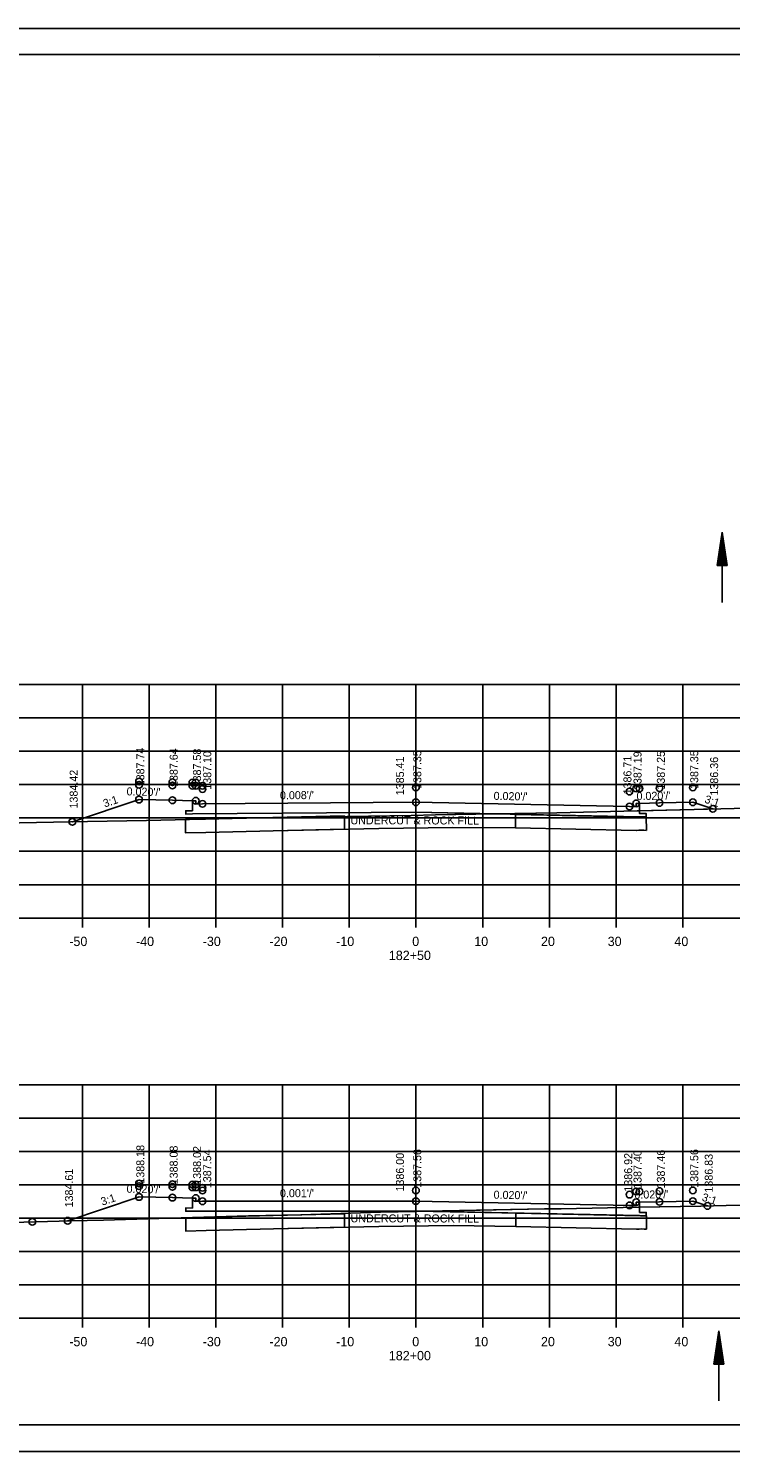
# Model space of a CAD drawing. Extents: x 1374311 to 1383814, y 384102 to 406278.
# Drawn here: x 1382582 to 1382687.2, y 398171.6 to 398384.9 of the extents above; entities that cross this region are included whole.
import ezdxf

# ---------------------------------------------------------------- set-up
doc = ezdxf.new("R2010")
doc.units = 0
for name, color, linetype in [('R_Axis', 7, 'Continuous'), ('R_Axis Annot', 7, 'Continuous'), ('R_Border', 7, 'Continuous'), ('R_Draft', 7, 'Continuous'), ('R_Exist Surface', 7, 'Continuous'), ('R_Fin Surface', 7, 'Continuous'), ('R_Grid', 7, 'Continuous'), ('R_No Plot', 7, 'Continuous'), ('R_Water', 7, 'Continuous'), ('R_Xsect Elev', 7, 'Continuous'), ('R_Xsect Slope', 7, 'Continuous')]:
    doc.layers.add(name, color=color, linetype=linetype)

msp = doc.modelspace()

# ---------------------------------------------------------------- linework, layer by layer
at = {"layer": 'R_Axis'}
for p, q in [((1382500.07, 398251.57), (1382780.07, 398251.57)), ((1382590.07, 398250.17), (1382590.07, 398251.57)), ((1382600.07, 398250.17), (1382600.07, 398251.57)), ((1382610.07, 398250.17), (1382610.07, 398251.57)), ((1382620.07, 398250.17), (1382620.07, 398251.57)), ((1382630.07, 398250.17), (1382630.07, 398251.57)), ((1382640.07, 398250.17), (1382640.07, 398251.57)), ((1382650.07, 398250.17), (1382650.07, 398251.57)), ((1382660.07, 398250.17), (1382660.07, 398251.57)), ((1382670.07, 398250.17), (1382670.07, 398251.57)), ((1382680.07, 398250.17), (1382680.07, 398251.57)), ((1382500.07, 398191.57), (1382780.07, 398191.57)), ((1382590.07, 398190.17), (1382590.07, 398191.57)), ((1382600.07, 398190.17), (1382600.07, 398191.57)), ((1382610.07, 398190.17), (1382610.07, 398191.57)), ((1382620.07, 398190.17), (1382620.07, 398191.57)), ((1382630.07, 398190.17), (1382630.07, 398191.57)), ((1382640.07, 398190.17), (1382640.07, 398191.57)), ((1382650.07, 398190.17), (1382650.07, 398191.57)), ((1382660.07, 398190.17), (1382660.07, 398191.57)), ((1382670.07, 398190.17), (1382670.07, 398191.57)), ((1382680.07, 398190.17), (1382680.07, 398191.57))]:
    msp.add_line(p, q, dxfattribs=at)
at = {"layer": 'R_Border'}
for p, q in [((1382482.07, 398381.03), (1382798.25, 398381.03)), ((1382634.59, 398380.77), (1382634.59, 398380.77)), ((1382634.59, 398380.77), (1382634.59, 398380.77)), ((1382798.25, 398175.57), (1382482.07, 398175.57))]:
    msp.add_line(p, q, dxfattribs=at)
at = {"layer": 'R_Draft'}
for p, q in [((1382685.2, 398304.4), (1382685.95, 398309.4)), ((1382685.32, 398304.4), (1382685.95, 398308.56)), ((1382685.45, 398304.4), (1382685.95, 398307.7)), ((1382686.7, 398304.4), (1382685.95, 398309.4)), ((1382686.57, 398304.4), (1382685.95, 398308.56)), ((1382686.44, 398304.4), (1382685.95, 398307.7)), ((1382685.57, 398304.4), (1382685.95, 398306.87)), ((1382685.7, 398304.4), (1382685.95, 398306.02)), ((1382686.32, 398304.4), (1382685.95, 398306.87)), ((1382686.19, 398304.4), (1382685.95, 398306.02)), ((1382686.7, 398304.4), (1382685.2, 398304.4)), ((1382685.83, 398304.4), (1382685.95, 398305.19)), ((1382686.06, 398304.4), (1382685.95, 398305.19)), ((1382684.72, 398184.69), (1382685.47, 398189.69)), ((1382684.84, 398184.69), (1382685.47, 398188.85)), ((1382686.22, 398184.69), (1382685.47, 398189.69)), ((1382686.09, 398184.69), (1382685.47, 398188.85)), ((1382684.97, 398184.69), (1382685.47, 398187.99)), ((1382685.09, 398184.69), (1382685.47, 398187.16)), ((1382685.22, 398184.69), (1382685.47, 398186.31)), ((1382685.96, 398184.69), (1382685.47, 398187.99)), ((1382685.84, 398184.69), (1382685.47, 398187.16)), ((1382685.71, 398184.69), (1382685.47, 398186.31)), ((1382686.22, 398184.69), (1382684.72, 398184.69)), ((1382685.35, 398184.69), (1382685.47, 398185.48)), ((1382685.58, 398184.69), (1382685.47, 398185.48))]:
    msp.add_line(p, q, dxfattribs=at)
at = {"layer": 'R_Exist Surface'}
for points in [[(1382500.07, 398263), (1382500.89, 398263.04), (1382514.61, 398263.67), (1382527.82, 398264.25), (1382532.58, 398264.47), (1382540.26, 398264.87), (1382554.32, 398265.18), (1382560.52, 398265.35), (1382578.08, 398265.77), (1382590.86, 398266.04), (1382599.68, 398266.2), (1382616.8, 398266.57), (1382617.58, 398266.59), (1382620.16, 398266.63), (1382639.36, 398266.96), (1382642.98, 398267.04), (1382661.2, 398267.36), (1382673.23, 398267.65), (1382681.75, 398267.86), (1382691.78, 398268.11)], [(1382500.07, 398204.33), (1382502.31, 398204.35), (1382511.57, 398204.5), (1382515.26, 398204.6), (1382528.05, 398204.93), (1382539.09, 398205.1), (1382560.33, 398205.42), (1382568.91, 398205.63), (1382570.7, 398205.67), (1382588.33, 398206.2), (1382593.23, 398206.3), (1382601.52, 398206.54), (1382614.96, 398206.93), (1382622.82, 398207.1), (1382634.74, 398207.46), (1382640.03, 398207.57), (1382659.34, 398207.95), (1382661.82, 398207.99), (1382673.41, 398208.22), (1382682.75, 398208.38), (1382686.54, 398208.48), (1382705.37, 398208.92)]]:
    msp.add_lwpolyline(points, dxfattribs=at)
at = {"layer": 'R_Fin Surface'}
for p, q in [((1382618.63, 398266.63), (1382612.5, 398266.48)), ((1382629.35, 398266.89), (1382618.63, 398266.63)), ((1382629.35, 398264.89), (1382629.35, 398266.89)), ((1382673.68, 398266.69), (1382654.98, 398267.1)), ((1382654.98, 398267.1), (1382654.98, 398265.1)), ((1382654.98, 398265.1), (1382673.1, 398264.69)), ((1382674.58, 398266.73), (1382673.68, 398266.69)), ((1382674.6, 398264.69), (1382674.58, 398266.73)), ((1382618.66, 398206.96), (1382612.53, 398206.81)), ((1382629.38, 398207.22), (1382618.66, 398206.96)), ((1382629.38, 398205.22), (1382629.38, 398207.22)), ((1382673.72, 398206.91), (1382655.02, 398207.32)), ((1382655.02, 398207.32), (1382655.02, 398205.32)), ((1382655.02, 398205.32), (1382673.13, 398204.91)), ((1382674.62, 398206.95), (1382673.72, 398206.91)), ((1382674.63, 398204.92), (1382674.62, 398206.95))]:
    msp.add_line(p, q, dxfattribs=at)
for points in [[(1382588.57, 398265.99), (1382588.57, 398265.99), (1382598.56, 398269.32), (1382603.56, 398269.22), (1382603.56, 398269.22), (1382603.56, 398269.22), (1382606.56, 398269.16), (1382607.06, 398269.16), (1382607.06, 398269.16), (1382607.07, 398268.66), (1382607.07, 398268.66), (1382608.07, 398268.68), (1382640.07, 398268.92), (1382640.07, 398268.92), (1382672.07, 398268.28), (1382672.07, 398268.28), (1382672.07, 398268.28), (1382673.07, 398268.26), (1382673.08, 398268.76), (1382673.58, 398268.76), (1382673.58, 398268.76), (1382673.58, 398268.76), (1382676.58, 398268.82), (1382681.58, 398268.92), (1382681.58, 398268.92), (1382681.58, 398268.92), (1382684.56, 398267.93)], [(1382673.58, 398268.76), (1382673.59, 398267.24), (1382674.59, 398267.23), (1382674.58, 398266.73), (1382673.58, 398266.75), (1382640.07, 398267.42), (1382606.56, 398267.17), (1382605.56, 398267.16), (1382605.57, 398267.66), (1382606.57, 398267.65), (1382606.56, 398269.16)], [(1382605.55, 398266.32), (1382605.54, 398264.32), (1382608.58, 398264.38), (1382618.68, 398264.63), (1382629.35, 398264.89)], [(1382605.55, 398266.32), (1382605.54, 398264.32), (1382608.58, 398264.38), (1382618.68, 398264.63), (1382634.49, 398265.01), (1382645.62, 398265.15), (1382654.98, 398265.1)], [(1382612.5, 398266.48), (1382608.53, 398266.38), (1382605.55, 398266.32)], [(1382587.87, 398206.19), (1382598.56, 398209.75), (1382598.56, 398209.75), (1382603.56, 398209.65), (1382603.56, 398209.65), (1382603.56, 398209.65), (1382606.56, 398209.59), (1382607.06, 398209.59), (1382607.06, 398209.59), (1382607.07, 398209.09), (1382607.07, 398209.09), (1382608.07, 398209.11), (1382640.07, 398209.13), (1382640.07, 398209.13), (1382672.07, 398208.49), (1382672.07, 398208.49), (1382672.07, 398208.49), (1382673.07, 398208.47), (1382673.08, 398208.97), (1382673.58, 398208.97), (1382673.58, 398208.97), (1382673.58, 398208.97), (1382676.58, 398209.03), (1382681.58, 398209.13), (1382681.58, 398209.13), (1382683.75, 398208.41), (1382683.75, 398208.41)], [(1382673.58, 398208.97), (1382673.59, 398207.44), (1382674.59, 398207.44), (1382674.58, 398206.94), (1382673.58, 398206.96), (1382640.07, 398207.63), (1382606.56, 398207.61), (1382605.56, 398207.61), (1382605.57, 398208.11), (1382606.57, 398208.09), (1382606.56, 398209.59)], [(1382605.58, 398206.65), (1382605.57, 398204.65), (1382608.61, 398204.71), (1382618.71, 398204.96), (1382629.38, 398205.22)], [(1382605.58, 398206.65), (1382605.57, 398204.65), (1382608.61, 398204.71), (1382618.71, 398204.96), (1382634.51, 398205.34), (1382645.65, 398205.48), (1382655.02, 398205.32)], [(1382612.53, 398206.81), (1382608.56, 398206.71), (1382605.58, 398206.65)]]:
    msp.add_lwpolyline(points, dxfattribs=at)
for centre in [(1382673.86, 398258.92), (1382673.89, 398199.14)]:
    msp.add_arc(centre, 5.82, 82.714, 97.4802, dxfattribs=at)
at = {"layer": 'R_Grid'}
for p, q in [((1382500.07, 398286.57), (1382780.07, 398286.57)), ((1382590.07, 398251.57), (1382590.07, 398286.57)), ((1382600.07, 398251.57), (1382600.07, 398286.57)), ((1382610.07, 398251.57), (1382610.07, 398286.57)), ((1382620.07, 398251.57), (1382620.07, 398286.57)), ((1382630.07, 398251.57), (1382630.07, 398286.57)), ((1382640.07, 398251.57), (1382640.07, 398286.57)), ((1382650.07, 398251.57), (1382650.07, 398286.57)), ((1382660.07, 398251.57), (1382660.07, 398286.57)), ((1382670.07, 398251.57), (1382670.07, 398286.57)), ((1382680.07, 398251.57), (1382680.07, 398286.57)), ((1382500.07, 398281.57), (1382780.07, 398281.57)), ((1382500.07, 398276.57), (1382780.07, 398276.57)), ((1382500.07, 398271.57), (1382780.07, 398271.57)), ((1382500.07, 398266.57), (1382780.07, 398266.57)), ((1382500.07, 398261.57), (1382780.07, 398261.57)), ((1382500.07, 398256.57), (1382780.07, 398256.57)), ((1382500.07, 398251.57), (1382780.07, 398251.57)), ((1382500.07, 398226.57), (1382780.07, 398226.57)), ((1382590.07, 398191.57), (1382590.07, 398226.57)), ((1382600.07, 398191.57), (1382600.07, 398226.57)), ((1382610.07, 398191.57), (1382610.07, 398226.57)), ((1382620.07, 398191.57), (1382620.07, 398226.57)), ((1382630.07, 398191.57), (1382630.07, 398226.57)), ((1382640.07, 398191.57), (1382640.07, 398226.57)), ((1382650.07, 398191.57), (1382650.07, 398226.57)), ((1382660.07, 398191.57), (1382660.07, 398226.57)), ((1382670.07, 398191.57), (1382670.07, 398226.57)), ((1382680.07, 398191.57), (1382680.07, 398226.57)), ((1382500.07, 398221.57), (1382780.07, 398221.57)), ((1382500.07, 398216.57), (1382780.07, 398216.57)), ((1382500.07, 398211.57), (1382780.07, 398211.57)), ((1382500.07, 398206.57), (1382780.07, 398206.57)), ((1382500.07, 398201.57), (1382780.07, 398201.57)), ((1382500.07, 398196.57), (1382780.07, 398196.57)), ((1382500.07, 398191.57), (1382780.07, 398191.57))]:
    msp.add_line(p, q, dxfattribs=at)
at = {"layer": 'R_No Plot'}
for p, q in [((1382469.67, 398384.93), (1382803, 398384.93)), ((1382469.67, 398171.59), (1382803, 398171.59))]:
    msp.add_line(p, q, dxfattribs=at)
for points in [[(1382469.66, 398384.93), (1382803, 398384.93), (1382803, 398171.59), (1382469.66, 398171.59)], [(1382715.99, 398381.03), (1382715.99, 398371.15), (1382751.72, 398371.15), (1382751.72, 398368.23), (1382774.92, 398368.23), (1382774.92, 398343.9), (1382798.25, 398343.9), (1382798.25, 398175.57), (1382482.07, 398175.57), (1382482.07, 398381.03)], [(1382588.57, 398265.99), (1382590.86, 398266.04), (1382599.68, 398266.2), (1382616.8, 398266.57), (1382617.58, 398266.59), (1382620.16, 398266.63), (1382639.36, 398266.96), (1382642.98, 398267.04), (1382651.72, 398267.19), (1382640.07, 398267.42), (1382606.56, 398267.17), (1382605.56, 398267.16), (1382605.57, 398267.66), (1382606.57, 398267.65), (1382606.56, 398269.16), (1382603.56, 398269.22), (1382598.56, 398269.32)], [(1382651.72, 398267.19), (1382661.2, 398267.36), (1382673.23, 398267.65), (1382673.59, 398267.66), (1382673.59, 398267.24), (1382674.59, 398267.23), (1382674.58, 398266.73), (1382673.58, 398266.75)], [(1382673.59, 398267.66), (1382681.75, 398267.86), (1382684.56, 398267.93), (1382681.58, 398268.92), (1382676.58, 398268.82), (1382673.58, 398268.76)], [(1382587.87, 398206.19), (1382588.33, 398206.2), (1382593.23, 398206.3), (1382601.52, 398206.54), (1382614.96, 398206.93), (1382622.82, 398207.1), (1382634.74, 398207.46), (1382640.03, 398207.57), (1382641.48, 398207.6), (1382640.07, 398207.63), (1382606.56, 398207.61), (1382605.56, 398207.61), (1382605.57, 398208.11), (1382606.57, 398208.09), (1382606.56, 398209.59), (1382603.56, 398209.65), (1382598.56, 398209.75)], [(1382641.48, 398207.6), (1382659.34, 398207.95), (1382661.82, 398207.99), (1382673.41, 398208.22), (1382673.59, 398208.22), (1382673.59, 398207.44), (1382674.59, 398207.44), (1382674.58, 398206.94), (1382673.58, 398206.96)], [(1382673.59, 398208.22), (1382682.75, 398208.38), (1382683.75, 398208.41), (1382681.58, 398209.13), (1382676.58, 398209.03), (1382673.58, 398208.97)]]:
    msp.add_lwpolyline(points, close=True, dxfattribs=at)
for centre in [(1382598.56, 398272.03), (1382598.56, 398271.55), (1382603.56, 398271.93), (1382603.56, 398271.45), (1382606.56, 398271.87), (1382606.56, 398271.39), (1382607.06, 398271.87), (1382607.06, 398271.39), (1382608.07, 398271.39), (1382640.07, 398271.16), (1382640.07, 398271.16), (1382673.08, 398271), (1382673.08, 398271), (1382673.58, 398271), (1382673.58, 398271), (1382676.58, 398271.06), (1382676.58, 398271.06), (1382681.58, 398271.16), (1382681.58, 398271.16), (1382598.56, 398269.32), (1382603.56, 398269.22), (1382607.06, 398269.16), (1382608.07, 398270.91), (1382640.07, 398268.92), (1382672.07, 398270.52), (1382672.07, 398270.52), (1382676.58, 398268.82), (1382681.58, 398268.92), (1382608.07, 398268.68), (1382672.07, 398268.28), (1382673.08, 398268.76), (1382684.56, 398267.93), (1382588.57, 398265.99), (1382588.57, 398265.99), (1382598.56, 398211.77), (1382598.56, 398211.36), (1382603.56, 398211.67), (1382603.56, 398211.26), (1382606.56, 398211.61), (1382607.06, 398211.61), (1382598.56, 398209.75), (1382603.56, 398209.65), (1382606.56, 398211.2), (1382607.06, 398211.2), (1382607.06, 398209.59), (1382608.07, 398211.13), (1382608.07, 398210.72), (1382608.07, 398209.11), (1382640.07, 398210.74), (1382640.07, 398210.74), (1382640.07, 398209.13), (1382672.07, 398210.1), (1382672.07, 398210.1), (1382673.08, 398210.58), (1382673.08, 398210.58), (1382673.58, 398210.58), (1382673.58, 398210.58), (1382676.58, 398210.64), (1382676.58, 398210.64), (1382681.58, 398210.74), (1382681.58, 398210.74), (1382681.58, 398209.13), (1382672.07, 398208.49), (1382673.08, 398208.97), (1382676.58, 398209.03), (1382683.75, 398208.41), (1382582.57, 398206.03), (1382582.57, 398206.03), (1382587.87, 398206.19), (1382587.87, 398206.19)]:
    msp.add_circle(centre, 0.5, dxfattribs=at)
at = {"layer": 'R_Water'}
for p, q in [((1382685.95, 398298.89), (1382685.95, 398309.4)), ((1382685.47, 398179.18), (1382685.47, 398189.69))]:
    msp.add_line(p, q, dxfattribs=at)

# ---------------------------------------------------------------- texts
at = {"layer": 'R_Axis Annot'}
for s, p in [('-50', (1382588.11, 398247.37)), ('-40', (1382598.11, 398247.37)), ('-30', (1382608.11, 398247.37)), ('-20', (1382618.11, 398247.37)), ('-10', (1382628.11, 398247.37)), ('0', (1382639.51, 398247.37)), ('10', (1382648.81, 398247.37)), ('20', (1382658.81, 398247.37)), ('30', (1382668.81, 398247.37)), ('40', (1382678.81, 398247.37)), ('182+50', (1382636.01, 398245.27)), ('-50', (1382588.11, 398187.37)), ('-40', (1382598.11, 398187.37)), ('-30', (1382608.11, 398187.37)), ('-20', (1382618.11, 398187.37)), ('-10', (1382628.11, 398187.37)), ('0', (1382639.51, 398187.37)), ('10', (1382648.81, 398187.37)), ('20', (1382658.81, 398187.37)), ('30', (1382668.81, 398187.37)), ('40', (1382678.81, 398187.37)), ('182+00', (1382636.01, 398185.27))]:
    msp.add_text(s, height=1.4, dxfattribs=at).set_placement(p)
at = {"layer": 'R_Fin Surface'}
for p in [(1382630.25, 398265.62), (1382630.27, 398205.95)]:
    msp.add_text('UNDERCUT & ROCK FILL', height=1.2, rotation=359.9073, dxfattribs=at).set_placement(p)
at = {"layer": 'R_Xsect Elev'}
for s, p in [('1387.74', (1382599.36, 398271.32)), ('1387.64', (1382604.36, 398271.22)), ('1387.58', (1382607.86, 398271.16)), ('1387.10', (1382609.39, 398270.8)), ('1385.41', (1382638.27, 398269.98)), ('1387.35', (1382640.87, 398270.92)), ('1386.71', (1382672.37, 398270.1)), ('1387.19', (1382673.88, 398270.76)), ('1387.25', (1382677.38, 398270.82)), ('1387.35', (1382682.38, 398270.92)), ('1384.42', (1382589.37, 398267.99)), ('1386.36', (1382685.36, 398269.93)), ('1388.18', (1382599.36, 398211.75)), ('1388.08', (1382604.36, 398211.65)), ('1388.02', (1382607.86, 398211.59)), ('1387.54', (1382609.38, 398211.07)), ('1386.00', (1382638.27, 398210.57)), ('1387.56', (1382640.87, 398211.13)), ('1386.92', (1382672.48, 398210.55)), ('1387.40', (1382673.88, 398210.97)), ('1387.46', (1382677.38, 398211.03)), ('1387.56', (1382682.38, 398211.13)), ('1386.83', (1382684.55, 398210.41)), ('1384.61', (1382588.67, 398208.19))]:
    msp.add_text(s, height=1.2, rotation=90, dxfattribs=at).set_placement(p)
at = {"layer": 'R_Xsect Slope'}
for s, rotation, p in [('3:1', 18.4349, (1382593.41, 398268.13)), ("0.020'/'", 358.8542, (1382596.69, 398269.96)), ("0.008'/'", 0.4385, (1382619.69, 398269.37)), ("0.020'/'", 358.8542, (1382651.7, 398269.29)), ("0.020'/'", 1.1458, (1382673.14, 398269.24)), ('3:1', 341.5651, (1382683.23, 398268.9)), ('3:1', 18.4349, (1382593.06, 398208.44)), ("0.020'/'", 358.8542, (1382596.69, 398210.39)), ("0.001'/'", 0.0354, (1382619.69, 398209.72)), ("0.020'/'", 358.8542, (1382651.7, 398209.5)), ("0.020'/'", 1.1458, (1382672.82, 398209.48)), ('3:1', 341.5651, (1382682.82, 398209.24))]:
    msp.add_text(s, height=1.2, rotation=rotation, dxfattribs=at).set_placement(p)

doc.saveas('drawing.dxf')
